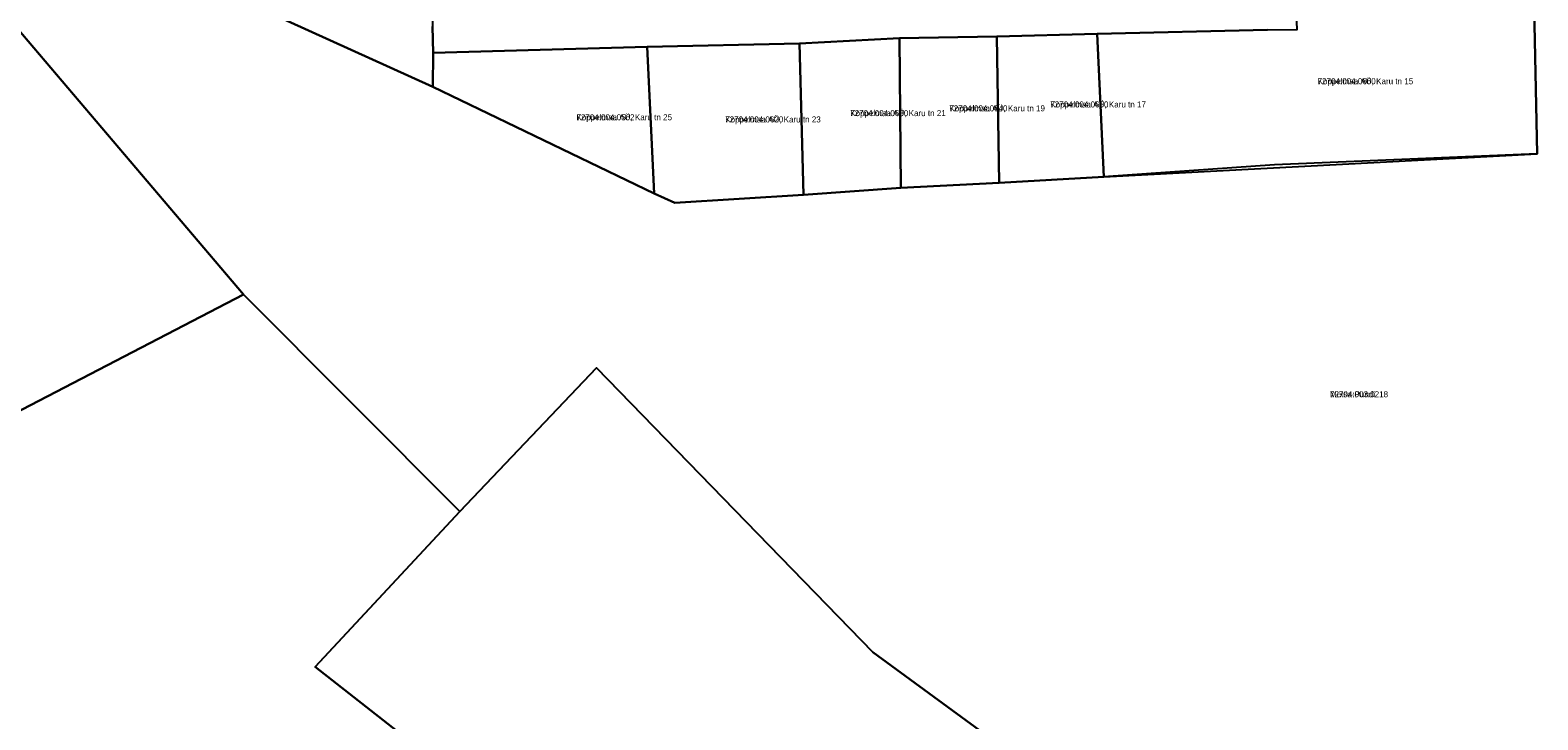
# Model space of a CAD drawing. Extents: x 504287 to 537970, y 6539941 to 6586214.
# Drawn here: x 530110.5 to 530487, y 6569263.6 to 6569435.7 of the extents above; entities that cross this region are included whole.
import ezdxf

# ---------------------------------------------------------------- set-up
doc = ezdxf.new("R2010")
doc.units = 0
for name, color, linetype in [('L_AADRESS', 7, 'Continuous'), ('PIIR', 7, 'Continuous'), ('TUNNUS', 7, 'Continuous')]:
    doc.layers.add(name, color=color, linetype=linetype)

msp = doc.modelspace()

# ---------------------------------------------------------------- linework, layer by layer
at = {"layer": 'PIIR'}
for points in [[(530009.54, 6569541.25), (530026.38, 6569514.04), (530030.51, 6569504.18), (530092.44, 6569475.52), (530085.89, 6569461.31), (530163.79, 6569369.77), (530104.2, 6569338.81), (530014.24, 6569262.76), (529985.14, 6569212.56), (529927.3, 6569052.96), (529907.29, 6569070.18), (529831.85, 6569123.04), (529786.16, 6569155.07), (529764.44, 6569170.31), (530003.76, 6569532.5)], [(530210.85, 6569473.09), (530210.98, 6569436.62), (530211.11, 6569430.09), (530211.06, 6569421.61), (530123.23, 6569461.42), (530123.86, 6569468.03)], [(530419.47, 6569435.78), (530426.88, 6569435.92), (530426.54, 6569443.4), (530485.93, 6569445.31), (530486.78, 6569404.86), (530421.17, 6569402.07), (530378.59, 6569399.14), (530376.96, 6569434.8)], [(530264.52, 6569431.53), (530266.29, 6569394.95), (530211.06, 6569421.61), (530211.11, 6569430.09)], [(530302.61, 6569432.39), (530303.56, 6569394.65), (530271.49, 6569392.61), (530266.29, 6569394.95), (530264.52, 6569431.53)], [(530302.61, 6569432.39), (530327.57, 6569433.69), (530327.89, 6569396.38), (530303.56, 6569394.65)], [(530351.87, 6569434.13), (530352.47, 6569397.64), (530327.89, 6569396.38), (530327.57, 6569433.69)], [(530376.96, 6569434.8), (530378.59, 6569399.14), (530352.47, 6569397.64), (530351.87, 6569434.13)], [(530163.79, 6569369.77), (530217.76, 6569315.62), (530181.62, 6569276.85), (530309.44, 6569176.69), (530115.52, 6569018.62), (530102.69, 6569008.16), (530066.82, 6568932.92), (530063.97, 6568935.37), (529927.3, 6569052.96), (529985.14, 6569212.56), (530032.94, 6569184.43), (530053.1, 6569221.4), (530043.72, 6569227.12), (530052.01, 6569240.58), (530014.24, 6569262.76), (530104.2, 6569338.81)]]:
    msp.add_lwpolyline(points, close=True, dxfattribs=at)
for points in [[(530488.41, 6569158), (530320.9, 6569280.48), (530251.93, 6569351.48), (530217.76, 6569315.62), (530163.79, 6569369.77), (530085.89, 6569461.31), (530092.44, 6569475.52), (530118.8, 6569463.48), (530123.23, 6569461.42), (530211.06, 6569421.61), (530266.29, 6569394.95), (530271.49, 6569392.61), (530303.56, 6569394.65), (530327.89, 6569396.38), (530352.47, 6569397.64), (530378.59, 6569399.14), (530486.78, 6569404.86), (530485.93, 6569445.31), (530485.16, 6569483.24), (530484.42, 6569517.51), (530484.03, 6569541.66), (530571.5, 6569441.5)], [(530419.47, 6569435.78), (530376.96, 6569434.8), (530351.87, 6569434.13), (530327.57, 6569433.69), (530302.61, 6569432.39), (530264.52, 6569431.53), (530211.11, 6569430.09), (530210.98, 6569436.62)], [(530309.44, 6569176.69), (530181.62, 6569276.85), (530217.76, 6569315.62), (530251.93, 6569351.48), (530320.9, 6569280.48), (530488.41, 6569158)]]:
    msp.add_lwpolyline(points, dxfattribs=at)

# ---------------------------------------------------------------- texts
at = {"layer": 'L_AADRESS'}
for s, p in [('Koppelmaa AÜ, Karu tn 15', (530431.97, 6569422.23)), ('Koppelmaa AÜ, Karu tn 21', (530315.25, 6569414.26)), ('Koppelmaa AÜ, Karu tn 19', (530340.02, 6569415.46)), ('Koppelmaa AÜ, Karu tn 17', (530365.23, 6569416.43)), ('Koppelmaa AÜ, Karu tn 25', (530246.9, 6569413.24)), ('Koppelmaa AÜ, Karu tn 23', (530284.04, 6569412.69)), ('Metsa-Pundi', (530435.06, 6569344.12))]:
    msp.add_text(s, height=1.5, dxfattribs=at).set_placement(p)
at = {"layer": 'TUNNUS'}
for s, p in [('72704:004:0660', (530431.97, 6569422.23)), ('72704:004:0640', (530340.02, 6569415.46)), ('72704:004:0650', (530365.23, 6569416.43)), ('72704:004:0562', (530246.9, 6569413.24)), ('72704:004:0620', (530284.04, 6569412.69)), ('72704:004:0630', (530315.25, 6569414.26)), ('72704:003:0218', (530435.06, 6569344.12))]:
    msp.add_text(s, height=1.5, dxfattribs=at).set_placement(p)

doc.saveas('drawing.dxf')
